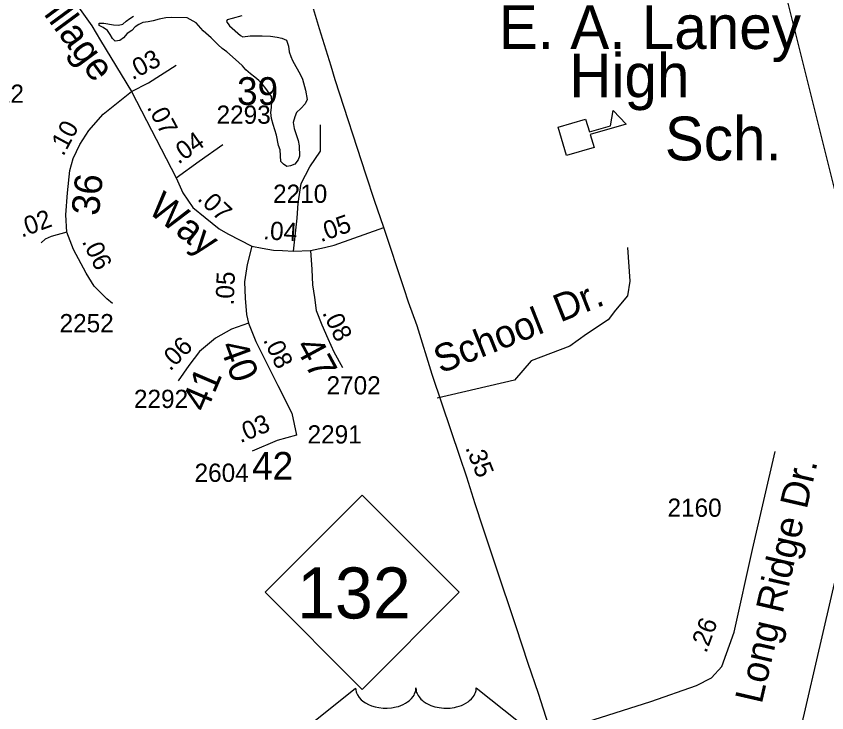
# Model space of a CAD drawing. Extents: x 2290055 to 2389491, y 66597 to 237875.
# Drawn here: x 2338634 to 2341416, y 199514 to 201903 of the extents above; entities that cross this region are included whole.
import ezdxf

# ---------------------------------------------------------------- set-up
doc = ezdxf.new("R2010")
doc.units = 0
for name, color, linetype in [('Exist Cultural Educational Facility High CELL', 7, 'Continuous'), ('Exist Cultural Educational Facility High Label', 7, 'Continuous'), ('Exist Hydrographic Pond Under 1500 Sq Ft', 7, 'Continuous'), ('Exist Road Non-System Type 51', 7, 'Continuous'), ('Exist Road Non-System Type 51 Label', 7, 'Continuous'), ('Exist Road Primary NC Shield CELL', 7, 'Continuous'), ('Exist Road Primary NC Shield Number Label', 7, 'Continuous'), ('Exist Road Primary US Attributed', 7, 'Continuous'), ('Exist Road Primary US Mileage Hundredths English Label', 7, 'Continuous'), ('Exist Road Primary US Shield CELL', 7, 'Continuous'), ('Exist Road Secondary Mileage Hundredths English Label', 7, 'Continuous'), ('Exist Road Secondary Type 51 Attributed', 7, 'Continuous'), ('Exist Road Secondary Type 51 Label', 7, 'Continuous'), ('Exist Road Secondary Type 51 Number Label', 7, 'Continuous'), ('Exist Utilities Electrical Transmission Line', 7, 'Continuous')]:
    doc.layers.add(name, color=color, linetype=linetype)

msp = doc.modelspace()

# ---------------------------------------------------------------- linework, layer by layer
at = {"layer": 'Exist Cultural Educational Facility High CELL'}
msp.add_lwpolyline([(2340494.2, 201522.3), (2340588.2, 201550), (2340601.2, 201505.9), (2340673.2, 201527.1), (2340683.1, 201579.1), (2340727.2, 201533), (2340603.9, 201496.7), (2340616.9, 201452.5), (2340523, 201424.8)], close=True, dxfattribs=at)
at = {"layer": 'Exist Hydrographic Pond Under 1500 Sq Ft'}
for points in [[(2339252, 201880.2), (2339221, 201897.5), (2339166.5, 201897.8), (2339147, 201897.7), (2339125, 201892.8), (2339104.5, 201886.7), (2339087, 201882.9), (2339068.7, 201881), (2339055, 201874.6), (2339042, 201865.7), (2339030.2, 201854.1), (2339015, 201843.4), (2339002.2, 201828.5), (2338990, 201819.8), (2338973.2, 201816.7), (2338964.7, 201826), (2338956.7, 201840), (2338947.2, 201853.6), (2338932.2, 201864.3), (2338918.5, 201870.6), (2338918.2, 201878.9), (2338935, 201879.1), (2338967.5, 201872.7), (2338985.2, 201871.7), (2339000.2, 201875.2), (2339011.7, 201885.7), (2339023.7, 201895), (2339037, 201902.7)], [(2339408.7, 201904.3), (2339374.5, 201895.2), (2339357.5, 201889.9), (2339356, 201885), (2339366.2, 201869.7), (2339403.7, 201836.3), (2339412, 201831.8), (2339436.5, 201835.8), (2339478.2, 201835.6), (2339506.5, 201833.7), (2339529.5, 201830.8), (2339546, 201826.9), (2339562, 201820), (2339568.5, 201800), (2339571, 201781.1), (2339576, 201764.2), (2339582.2, 201750.3), (2339609.7, 201701.6), (2339616, 201686.9), (2339626.2, 201648.7), (2339633, 201617.2), (2339625.7, 201602.3), (2339611.2, 201586.5), (2339596, 201572.1), (2339589.7, 201558.2), (2339584.5, 201538.2), (2339587.7, 201517.3), (2339602, 201476.2), (2339605, 201458.5)], [(2339605, 201458.5), (2339606.2, 201423.1), (2339601, 201410.6), (2339590.2, 201395.4), (2339575.5, 201389.5), (2339562.5, 201387.7), (2339551, 201394.9), (2339542.5, 201404.2), (2339539.7, 201444.7), (2339534.5, 201459), (2339526.7, 201495.3), (2339515.2, 201531.3), (2339509.5, 201552.3), (2339508.2, 201572.6), (2339510.2, 201589.7), (2339511.2, 201610), (2339509.5, 201627.6), (2339490.7, 201654.9), (2339478, 201670.6), (2339466.5, 201682.6), (2339453, 201693.8), (2339437.5, 201704.7), (2339422.2, 201718.8), (2339410, 201732.8), (2339397, 201744.7), (2339357.2, 201780), (2339341, 201792.4), (2339326.5, 201805.1), (2339302.7, 201829.1), (2339275, 201852.6), (2339252, 201880.2)]]:
    msp.add_lwpolyline(points, dxfattribs=at)
at = {"layer": 'Exist Road Non-System Type 51'}
for points in [[(2339585, 201097.4), (2339598.6, 201209.9), (2339601.5, 201261.7), (2339611.5, 201329.5), (2339641.8, 201385.7), (2339677.8, 201440.4), (2339677.8, 201529.7)], [(2340731.8, 201109.5), (2340740.1, 200993.9), (2340731.8, 200944.3), (2340690.5, 200894.8), (2340665.8, 200861.7), (2340591.5, 200812.1), (2340533.7, 200770.8), (2340401.6, 200721.3)], [(2340401.6, 200721.3), (2340343.8, 200655.2), (2340079.1, 200593.1)]]:
    msp.add_lwpolyline(points, dxfattribs=at)
at = {"layer": 'Exist Road Primary NC Shield CELL'}
msp.add_lwpolyline([(2339488.3, 199927.2), (2339821.3, 200260.2), (2340154.3, 199927.2), (2339821.3, 199594.2)], close=True, dxfattribs=at)
at = {"layer": 'Exist Road Primary US Attributed'}
for points in [[(2339895.1, 201177.7), (2339863.6, 201271), (2339835, 201357.5), (2339728.7, 201684.9), (2339714.6, 201731.1), (2339674.3, 201859.1), (2339650.3, 201939.7), (2339618.6, 202056.7), (2339580, 202174.1), (2339515.8, 202376.6), (2339490.9, 202457.7), (2339449.8, 202596.8), (2339396.6, 202771.5), (2339379.1, 202838.1), (2339340.9, 202972.8), (2339319.1, 203054.1), (2339244.6, 203283.4)], [(2340469.6, 199444.6), (2340425.8, 199579.9), (2340391.1, 199683.5), (2340349.6, 199808.6), (2340278.9, 200020.8), (2340236.9, 200147), (2340209, 200231.1), (2340179.9, 200322.3), (2340156.7, 200392.6), (2340095.9, 200572.5), (2340061.2, 200674.6), (2340009.8, 200840.8), (2339980.2, 200922.5), (2339965.6, 200968), (2339895.1, 201177.7)]]:
    msp.add_lwpolyline(points, dxfattribs=at)
at = {"layer": 'Exist Road Primary US Shield CELL'}
msp.add_lwpolyline([(2339654.1, 199483.6), (2339798.8, 199598.9), (2339799.2, 199592.9), (2339800.6, 199585.8), (2339801.8, 199582.1), (2339805.1, 199575.1), (2339810.6, 199566.8), (2339818.2, 199558.7), (2339826.8, 199551.6), (2339832.6, 199547.9), (2339842.5, 199542.6), (2339853.7, 199537.9), (2339866.2, 199534.3), (2339878.9, 199531.7), (2339892.8, 199530.2), (2339906.6, 199529.9), (2339921.5, 199531), (2339937.9, 199534.2), (2339945.5, 199536.1), (2339953.9, 199539), (2339961.8, 199542.3), (2339970.4, 199546.9), (2339977.3, 199551.4), (2339982.8, 199555.3), (2339990.5, 199562.6), (2339996.6, 199570.3), (2339999.1, 199574.5), (2340001.3, 199578.6), (2340004.4, 199587.3), (2340005.2, 199591.2), (2340005.8, 199599.2), (2340006.3, 199592.5), (2340007, 199588.3), (2340008.1, 199584.2), (2340009.8, 199579.8), (2340012.9, 199573.7), (2340016.3, 199568.5), (2340022.8, 199560.9), (2340026.8, 199557.2), (2340030.5, 199554.2), (2340040.3, 199547.4), (2340051.8, 199541.6), (2340057.4, 199539.1), (2340063.2, 199537.1), (2340070.6, 199534.9), (2340078.2, 199533.1), (2340085.7, 199531.8), (2340093.4, 199530.7), (2340101.3, 199530.1), (2340107.7, 199529.9), (2340115.5, 199530), (2340122.8, 199530.4), (2340130.2, 199531.3), (2340138.4, 199532.6), (2340145, 199534.1), (2340153.7, 199536.4), (2340161.6, 199539.2), (2340168.5, 199542.2), (2340177.5, 199546.9), (2340184.7, 199551.4), (2340190, 199555.7), (2340196.4, 199561.5), (2340202.3, 199568.5), (2340205.9, 199573.5), (2340208.3, 199578.7), (2340210.6, 199584.2), (2340212, 199590), (2340212.7, 199595), (2340212.9, 199599.4), (2340357.5, 199484.1)], dxfattribs=at)
at = {"layer": 'Exist Road Secondary Type 51 Attributed'}
msp.add_line((2339030, 201644.9), (2339182.5, 201348.1), dxfattribs=at)
for points in [[(2338570.2, 202150.7), (2338775.7, 202013.9), (2338802.6, 201990.4), (2338842.3, 201942.2), (2338893.5, 201869.2), (2338922.9, 201819.2), (2339030, 201644.9)], [(2339030, 201644.9), (2339087.9, 201674.2), (2339183.4, 201734.6)], [(2338807.7, 201162.3), (2338804.3, 201221.5), (2338809.4, 201297.6), (2338817.8, 201373.6), (2338829.7, 201414.7), (2338852.5, 201462.6), (2338883.6, 201510.8), (2338931.9, 201567.1), (2339030, 201644.9)], [(2339182.5, 201348.1), (2339261.9, 201405.9), (2339342.7, 201462.9)], [(2339182.5, 201348.1), (2339205.3, 201297.5), (2339239.9, 201247.1), (2339282.5, 201212.3), (2339330.3, 201173.4), (2339360.2, 201156.5), (2339443, 201114.3)], [(2338807.7, 201162.3), (2338753.6, 201147.1), (2338733.4, 201138.6), (2338719.8, 201125.1)], [(2338964.9, 200917.1), (2338944.6, 200934), (2338901.4, 200976.6), (2338874.1, 201022.1), (2338830.2, 201102.7), (2338807.7, 201162.3)], [(2339644.1, 201099.1), (2339691.4, 201109.2), (2339725.2, 201117.7), (2339895.1, 201177.7)], [(2339443, 201114.3), (2339427, 201051.1), (2339417.9, 200991.9), (2339420.1, 200935.3), (2339424.7, 200880.3), (2339431.5, 200850.6)], [(2339443, 201114.3), (2339478, 201107.7), (2339516.8, 201100.9), (2339547.8, 201099.1), (2339585, 201097.4), (2339644.1, 201099.1)], [(2339644.1, 201099.1), (2339648.6, 201034), (2339650.9, 200981.6), (2339657.7, 200938.3), (2339663.7, 200894), (2339682.7, 200844.9), (2339703.2, 200797), (2339723.7, 200751.5), (2339754.2, 200698.1)], [(2339431.5, 200850.6), (2339372.4, 200830.1), (2339317.7, 200798.2), (2339263.1, 200752.7), (2339226.7, 200704.8), (2339190.3, 200652.4)], [(2339431.5, 200850.6), (2339456, 200786.7), (2339472.9, 200752.5), (2339532, 200636.2), (2339579.6, 200541.1), (2339595.4, 200465.6)], [(2339595.4, 200465.6), (2339529.9, 200447.5), (2339443.3, 200411.5)], [(2340469.6, 199444.6), (2340812, 199553.3), (2340969.1, 199607.5), (2341020.6, 199633.9), (2341055.3, 199672.9), (2341098.4, 199791.1), (2341161, 200073.5), (2341238.1, 200410.1)]]:
    msp.add_lwpolyline(points, dxfattribs=at)
at = {"layer": 'Exist Utilities Electrical Transmission Line'}
msp.add_line((2341576.6, 200547.4), (2341036.2, 198201.1), dxfattribs=at)
msp.add_lwpolyline([(2340828.6, 203715.5), (2341184.7, 202336.9), (2341476.1, 201169.9), (2341606.8, 200678.5), (2341576.6, 200547.4)], dxfattribs=at)

# ---------------------------------------------------------------- texts
at = {"layer": 'Exist Cultural Educational Facility High Label'}
for s, p in [('E. A. Laney', (2340290.2, 201790.4)), ('High', (2340531.9, 201624.3)), ('Sch.', (2340859.9, 201408.5))]:
    msp.add_text(s, height=150, dxfattribs=at).set_placement(p)
at = {"layer": 'Exist Road Non-System Type 51 Label'}
for s, p in [('Dr.', (2340501.1, 200852.1)), ('School', (2340090.4, 200676.2))]:
    msp.add_text(s, height=95, rotation=21.6498, dxfattribs=at).set_placement(p)
at = {"layer": 'Exist Road Primary NC Shield Number Label'}
msp.add_text('132', height=175, dxfattribs=at).set_placement((2339597.5, 199837.5))
at = {"layer": 'Exist Road Primary US Mileage Hundredths English Label'}
msp.add_text('.35', height=62.5, rotation=291.918, dxfattribs=at).set_placement((2340174.5, 200422.8))
at = {"layer": 'Exist Road Secondary Mileage Hundredths English Label'}
for s, rotation, p in [('.03', 27.8394, (2339032.8, 201682.6)), ('.07', 298.1977, (2339081.4, 201590.3)), ('.10', 61.718, (2338795.4, 201420.2)), ('.04', 35.1752, (2339190.4, 201393.4)), ('.07', 316.1729, (2339253, 201274.3)), ('.02', 20.4366, (2338652.7, 201143)), ('.05', 19.4757, (2339679.2, 201127.4)), ('.04', 356.5615, (2339480.4, 201138)), ('.06', 295.9429, (2338858.5, 201130.4)), ('.05', 87.7986, (2339380.3, 200910)), ('.08', 295.6591, (2339683.2, 200886)), ('.06', 45.3449, (2339162.1, 200683.4)), ('.08', 295.6591, (2339480.1, 200792.8)), ('.03', 22.5335, (2339403.1, 200438.1)), ('.26', 69.9713, (2341002, 199716.3))]:
    msp.add_text(s, height=62.5, rotation=rotation, dxfattribs=at).set_placement(p)
at = {"layer": 'Exist Road Secondary Type 51 Label'}
for s, rotation, p in [('Village', 306.3671, (2338676.3, 201978.1)), ('36', 83.991, (2338917.3, 201216.2)), ('Way', 322.2085, (2339081.5, 201232.3)), ('40', 290.2249, (2339330.8, 200772.2)), ('47', 298.393, (2339589.1, 200771)), ('41', 66.8102, (2339286.2, 200540.9)), ('Long Ridge Dr.', 76.9879, (2341192.3, 199541.8))]:
    msp.add_text(s, height=95, rotation=rotation, dxfattribs=at).set_placement(p)
for s, p in [('39', (2339391.7, 201598.6)), ('42', (2339443.2, 200313.4))]:
    msp.add_text(s, height=95, dxfattribs=at).set_placement(p)
at = {"layer": 'Exist Road Secondary Type 51 Number Label'}
for s, p in [('2212', (2338474.7, 201605.7)), ('2293', (2339321.5, 201533.9)), ('2210', (2339515.5, 201262.7)), ('2252', (2338782.7, 200818.9)), ('2702', (2339698.9, 200605.7)), ('2292', (2339038, 200559.3)), ('2291', (2339633.8, 200437.5)), ('2604', (2339246, 200306)), ('2160', (2340869, 200186.1))]:
    msp.add_text(s, height=62.5, dxfattribs=at).set_placement(p)

doc.saveas('drawing.dxf')
